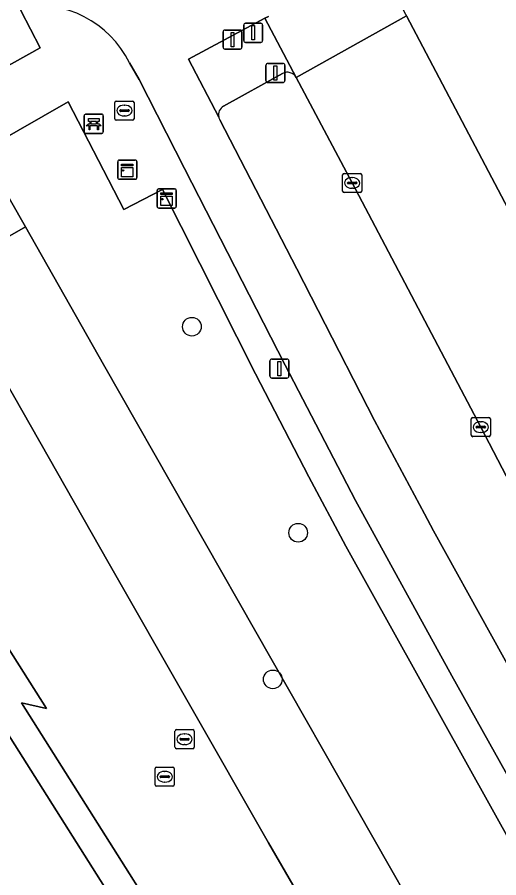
# Model space of a CAD drawing. Extents: x 158835 to 160077, y 386387 to 387778.
# Drawn here: x 159774.28 to 159799.48, y 387695.53 to 387740.59 of the extents above; entities that cross this region are included whole.
import ezdxf

# ---------------------------------------------------------------- set-up
doc = ezdxf.new("R2010")
doc.units = 0
for name, color, linetype in [('IMGEO_Bank', 7, 'Continuous'), ('IMGEO_Berm_groen', 7, 'Continuous'), ('IMGEO_Boom', 7, 'Continuous'), ('IMGEO_Drukknoppaal', 7, 'Continuous'), ('IMGEO_Fietspad_gesloten', 7, 'Continuous'), ('IMGEO_Groenvoorziening', 7, 'Continuous'), ('IMGEO_Hek', 7, 'Continuous'), ('IMGEO_Kast', 7, 'Continuous'), ('IMGEO_Kolk', 7, 'Continuous'), ('IMGEO_Lichtmast', 7, 'Continuous'), ('IMGEO_Pand', 7, 'Continuous'), ('IMGEO_Parkeervlak_gesloten', 7, 'Continuous'), ('IMGEO_Rijbaan_lokaal_open', 7, 'Continuous'), ('IMGEO_Rijbaan_regionaal_gesloten', 7, 'Continuous'), ('IMGEO_Rioolput', 7, 'Continuous'), ('IMGEO_Verkeersregelinstallatiepaal', 7, 'Continuous'), ('IMGEO_Voetpad_open', 7, 'Continuous')]:
    doc.layers.add(name, color=color, linetype=linetype)

msp = doc.modelspace()

# ---------------------------------------------------------------- linework, layer by layer
at = {"layer": 'IMGEO_Bank'}
for p, q in [((159777.781, 387734.588), (159777.781, 387735.429)), ((159777.781, 387735.429), (159777.781, 387734.588)), ((159777.856, 387735.513), (159778.697, 387735.513)), ((159778.697, 387735.513), (159777.856, 387735.513)), ((159778.09, 387735.019), (159778.09, 387735.125)), ((159778.134, 387735.125), (159778.134, 387735.019)), ((159778.422, 387735.131), (159778.14, 387735.131)), ((159778.428, 387735.019), (159778.428, 387735.125)), ((159778.472, 387735.125), (159778.472, 387735.019)), ((159778.781, 387735.438), (159778.781, 387734.597)), ((159778.781, 387734.597), (159778.781, 387735.438)), ((159778.478, 387734.911), (159778.085, 387734.911)), ((159778.14, 387735.013), (159778.422, 387735.013)), ((159778.706, 387734.513), (159777.865, 387734.513)), ((159777.865, 387734.513), (159778.706, 387734.513))]:
    msp.add_line(p, q, dxfattribs=at)
for points in [[(159778.084, 387735.131), (159777.998, 387735.131), (159777.998, 387735.292), (159778.561, 387735.292), (159778.561, 387735.131), (159778.478, 387735.131)], [(159778.028, 387734.911), (159777.886, 387734.911), (159777.998, 387735.013), (159778.084, 387735.013)], [(159778.078, 387734.904), (159778.078, 387734.697), (159778.035, 387734.697), (159778.035, 387734.904)], [(159778.478, 387735.013), (159778.561, 387735.013), (159778.673, 387734.911), (159778.534, 387734.911)], [(159778.528, 387734.904), (159778.528, 387734.697), (159778.484, 387734.697), (159778.484, 387734.904)]]:
    msp.add_lwpolyline(points, dxfattribs=at)
for centre, radius, start, end in [((159777.859, 387735.435), 0.0779, 92.4484, 184.2845), ((159777.859, 387735.435), 0.0779, 92.4484, 184.2845), ((159778.083, 387735.124), 0.00671, 2.8957, 87.1043), ((159778.14, 387735.124), 0.00671, 92.8957, 177.1043), ((159778.422, 387735.124), 0.00671, 2.8957, 87.1043), ((159778.479, 387735.124), 0.00671, 92.8957, 177.1043), ((159778.703, 387735.435), 0.0779, 2.4484, 94.2845), ((159778.703, 387735.435), 0.0779, 2.4484, 94.2845), ((159778.028, 387734.904), 0.00671, 2.8957, 87.1043), ((159778.085, 387734.904), 0.00671, 92.8957, 177.1043), ((159778.083, 387735.02), 0.00671, 272.8957, 357.1043), ((159778.14, 387735.02), 0.00671, 182.8957, 267.1043), ((159778.422, 387735.02), 0.00671, 272.8957, 357.1043), ((159778.479, 387735.02), 0.00671, 182.8957, 267.1043), ((159778.477, 387734.904), 0.00671, 2.8957, 87.1043), ((159778.534, 387734.904), 0.00671, 92.8957, 177.1043), ((159777.859, 387734.591), 0.0779, 182.4484, 274.2845), ((159777.859, 387734.591), 0.0779, 182.4484, 274.2845), ((159778.703, 387734.591), 0.0779, 272.4484, 4.2845), ((159778.703, 387734.591), 0.0779, 272.4484, 4.2845)]:
    msp.add_arc(centre, radius, start, end, dxfattribs=at)
at = {"layer": 'IMGEO_Berm_groen'}
msp.add_lwpolyline([(159747.737, 387723.138), (159768.138, 387734.793), (159770.973, 387736.441), (159772.621, 387737.399), (159775.468, 387738.998), (159774.469, 387740.954), (159774.36, 387741.167), (159774.053, 387741.099), (159773.569, 387740.968), (159772.787, 387740.664), (159771.996, 387740.357), (159770.773, 387739.679), (159713.044, 387706.549), (159714.448, 387704.093), (159727.067, 387711.313)], close=True, dxfattribs=at)
for points in [[(159794.621, 387740.733), (159794.657, 387740.658), (159806.821, 387717.533)], [(159788.165, 387737.649), (159785.077, 387735.937)], [(159806.225, 387704.615), (159802.315, 387711.884), (159798.539, 387719.13), (159791.806, 387731.914), (159788.875, 387737.434)], [(159784.884, 387735.22), (159788.916, 387727.414), (159790.028, 387725.242), (159792.975, 387719.482), (159795.583, 387714.591), (159796.063, 387713.69), (159802.161, 387702.665), (159806.757, 387694.576), (159807.769, 387692.795), (159817.438, 387677.018), (159817.955, 387676.175), (159829.85, 387657.415), (159833.038, 387652.388), (159835.33, 387648.736), (159843.141, 387636.429), (159852.453, 387621.756), (159863.98, 387603.593), (159874.975, 387586.268), (159880.809, 387577.075)]]:
    msp.add_lwpolyline(points, dxfattribs=at)
for centre, radius, start, end in [((159788.414, 387737.19), 0.522, 27.8419, 118.4637), ((159785.318, 387735.488), 0.509, 118.214, 193.7492), ((159785.335, 387735.493), 0.527, 193.8583, 211.2152)]:
    msp.add_arc(centre, radius, start, end, dxfattribs=at)
at = {"layer": 'IMGEO_Boom'}
for centre in [(159783.417, 387724.389), (159788.979, 387713.599), (159787.652, 387705.922)]:
    msp.add_circle(centre, 0.489, dxfattribs=at)
at = {"layer": 'IMGEO_Drukknoppaal'}
for p, q in [((159785.047, 387739.024), (159785.047, 387739.824)), ((159785.047, 387739.824), (159785.047, 387739.024)), ((159785.147, 387739.924), (159785.937, 387739.924)), ((159785.937, 387739.924), (159785.147, 387739.924)), ((159786.037, 387739.824), (159786.037, 387739.024)), ((159786.037, 387739.024), (159786.037, 387739.824)), ((159785.937, 387738.924), (159785.147, 387738.924)), ((159785.147, 387738.924), (159785.937, 387738.924))]:
    msp.add_line(p, q, dxfattribs=at)
msp.add_lwpolyline([(159785.467, 387739.799), (159785.617, 387739.799), (159785.617, 387739.049), (159785.467, 387739.049), (159785.467, 387739.799)], dxfattribs=at)
for centre, start, end in [((159785.147, 387739.824), 90, 180), ((159785.147, 387739.824), 90, 180), ((159785.937, 387739.824), 0, 90), ((159785.937, 387739.824), 360, 90), ((159785.147, 387739.024), 180, 270), ((159785.147, 387739.024), 180, 270), ((159785.937, 387739.024), 270, 0), ((159785.937, 387739.024), 270, 0)]:
    msp.add_arc(centre, 0.1, start, end, dxfattribs=at)
at = {"layer": 'IMGEO_Fietspad_gesloten'}
for points in [[(159784.823, 387735.367), (159783.235, 387738.39), (159787.242, 387740.551), (159787.419, 387740.637)], [(159780.151, 387738.209), (159780.655, 387737.335), (159783.039, 387732.666), (159788.294, 387722.376), (159791.972, 387715.284), (159797.019, 387706.102), (159803.726, 387694.112), (159806.338, 387689.746), (159815.623, 387674.5), (159818.276, 387670.315), (159826.023, 387658.1), (159833.006, 387647.118), (159879.811, 387573.352)], [(159874.975, 387586.268), (159863.98, 387603.593), (159852.453, 387621.756), (159843.141, 387636.429), (159835.33, 387648.736), (159833.038, 387652.388), (159829.85, 387657.415), (159817.955, 387676.175), (159817.438, 387677.018), (159807.769, 387692.795), (159806.757, 387694.576), (159802.161, 387702.665), (159796.063, 387713.69), (159795.583, 387714.591), (159792.975, 387719.482), (159790.028, 387725.242), (159788.916, 387727.414), (159784.884, 387735.22)]]:
    msp.add_lwpolyline(points, dxfattribs=at)
for centre, radius, start, end in [((159775.238, 387735.738), 5.5, 26.7011, 98.4352), ((159785.335, 387735.493), 0.527, 193.8583, 211.2152)]:
    msp.add_arc(centre, radius, start, end, dxfattribs=at)
at = {"layer": 'IMGEO_Groenvoorziening'}
msp.add_lwpolyline([(159826.345, 387654.607), (159816.771, 387669.751), (159812.278, 387676.931), (159804.103, 387690.368), (159801.538, 387694.795), (159791.466, 387712.89), (159789.53, 387716.531), (159786.741, 387721.915), (159781.878, 387731.579), (159779.861, 387730.53), (159776.933, 387736.16), (159773.004, 387733.906), (159772.89, 387734.085), (159772.336, 387733.768), (159772.479, 387733.518), (159774.703, 387729.611), (159778.798, 387722.415), (159796.446, 387691.409), (159813.243, 387664.198), (159820.688, 387651.388), (159823.288, 387646.913)], dxfattribs=at)
at = {"layer": 'IMGEO_Hek'}
for points in [[(159778.798, 387722.415), (159774.703, 387729.611), (159772.479, 387733.518)], [(159824.384, 387645.027), (159823.288, 387646.913), (159820.688, 387651.388), (159813.243, 387664.198), (159796.446, 387691.409), (159778.798, 387722.415)]]:
    msp.add_lwpolyline(points, dxfattribs=at)
at = {"layer": 'IMGEO_Kast'}
for p, q in [((159779.537, 387732.184), (159779.537, 387733.025)), ((159779.537, 387733.025), (159779.537, 387732.184)), ((159779.612, 387733.109), (159780.453, 387733.109)), ((159780.453, 387733.109), (159779.612, 387733.109)), ((159780.537, 387733.034), (159780.537, 387732.193)), ((159780.537, 387732.193), (159780.537, 387733.034)), ((159780.462, 387732.109), (159779.621, 387732.109)), ((159779.621, 387732.109), (159780.462, 387732.109)), ((159781.595, 387730.677), (159781.595, 387731.518)), ((159781.595, 387731.518), (159781.595, 387730.677)), ((159781.67, 387731.602), (159782.511, 387731.602)), ((159782.511, 387731.602), (159781.67, 387731.602)), ((159782.595, 387731.527), (159782.595, 387730.686)), ((159782.595, 387730.686), (159782.595, 387731.527)), ((159782.52, 387730.602), (159781.679, 387730.602)), ((159781.679, 387730.602), (159782.52, 387730.602))]:
    msp.add_line(p, q, dxfattribs=at)
for points in [[(159779.732, 387732.899), (159780.332, 387732.899), (159780.332, 387732.814), (159779.732, 387732.814), (159779.732, 387732.899)], [(159779.732, 387732.724), (159780.332, 387732.724), (159780.332, 387732.235), (159779.732, 387732.235), (159779.732, 387732.724)], [(159781.79, 387731.392), (159782.39, 387731.392), (159782.39, 387731.307), (159781.79, 387731.307), (159781.79, 387731.392)], [(159781.79, 387731.217), (159782.39, 387731.217), (159782.39, 387730.728), (159781.79, 387730.728), (159781.79, 387731.217)]]:
    msp.add_lwpolyline(points, dxfattribs=at)
for centre in [(159779.816, 387732.573), (159781.874, 387731.066)]:
    msp.add_circle(centre, 0.0377, dxfattribs=at)
for centre, start, end in [((159779.615, 387733.031), 92.4484, 184.2845), ((159779.615, 387733.031), 92.4484, 184.2845), ((159780.459, 387733.031), 2.4484, 94.2845), ((159780.459, 387733.031), 2.4484, 94.2845), ((159779.615, 387732.187), 182.4484, 274.2845), ((159779.615, 387732.187), 182.4484, 274.2845), ((159780.459, 387732.187), 272.4484, 4.2845), ((159780.459, 387732.187), 272.4484, 4.2845), ((159781.673, 387731.524), 92.4484, 184.2845), ((159781.673, 387731.524), 92.4484, 184.2845), ((159782.517, 387731.524), 2.4484, 94.2845), ((159782.517, 387731.524), 2.4484, 94.2845), ((159781.673, 387730.68), 182.4484, 274.2845), ((159781.673, 387730.68), 182.4484, 274.2845), ((159782.517, 387730.68), 272.4484, 4.2845), ((159782.517, 387730.68), 272.4484, 4.2845)]:
    msp.add_arc(centre, 0.0779, start, end, dxfattribs=at)
at = {"layer": 'IMGEO_Kolk'}
for p, q in [((159791.38, 387732.414), (159792.232, 387732.414)), ((159791.305, 387731.488), (159791.305, 387732.34)), ((159791.564, 387731.908), (159791.564, 387731.92)), ((159791.607, 387731.957), (159792.005, 387731.957)), ((159791.793, 387732.194), (159791.818, 387732.194)), ((159792.048, 387731.92), (159792.048, 387731.908)), ((159792.306, 387732.34), (159792.306, 387731.488)), ((159792.002, 387731.871), (159791.604, 387731.871)), ((159791.816, 387731.634), (159791.791, 387731.634)), ((159792.232, 387731.414), (159791.38, 387731.414)), ((159798.038, 387718.704), (159798.038, 387719.556)), ((159798.113, 387719.63), (159798.965, 387719.63)), ((159798.526, 387719.41), (159798.551, 387719.41)), ((159799.039, 387719.556), (159799.039, 387718.704)), ((159798.297, 387719.124), (159798.297, 387719.136)), ((159798.735, 387719.087), (159798.337, 387719.087)), ((159798.34, 387719.173), (159798.738, 387719.173)), ((159798.549, 387718.85), (159798.524, 387718.85)), ((159798.781, 387719.136), (159798.781, 387719.124)), ((159798.965, 387718.63), (159798.113, 387718.63)), ((159782.533, 387702.362), (159782.533, 387703.214)), ((159782.608, 387703.288), (159783.46, 387703.288)), ((159783.534, 387703.214), (159783.534, 387702.362)), ((159782.792, 387702.782), (159782.792, 387702.794)), ((159783.23, 387702.745), (159782.832, 387702.745)), ((159782.835, 387702.831), (159783.233, 387702.831)), ((159783.021, 387703.068), (159783.046, 387703.068)), ((159783.276, 387702.794), (159783.276, 387702.782)), ((159783.46, 387702.288), (159782.608, 387702.288)), ((159783.044, 387702.508), (159783.019, 387702.508))]:
    msp.add_line(p, q, dxfattribs=at)
for points in [[(159791.38, 387732.414), (159792.232, 387732.414)], [(159791.305, 387731.488), (159791.305, 387732.34)], [(159792.306, 387732.34), (159792.306, 387731.488)], [(159792.232, 387731.414), (159791.38, 387731.414)], [(159798.038, 387718.704), (159798.038, 387719.556)], [(159798.113, 387719.63), (159798.965, 387719.63)], [(159799.039, 387719.556), (159799.039, 387718.704)], [(159798.965, 387718.63), (159798.113, 387718.63)], [(159782.533, 387702.362), (159782.533, 387703.214)], [(159782.608, 387703.288), (159783.46, 387703.288)], [(159783.534, 387703.214), (159783.534, 387702.362)], [(159783.46, 387702.288), (159782.608, 387702.288)]]:
    msp.add_lwpolyline(points, dxfattribs=at)
for centre, radius, start, end in [((159791.382, 387732.338), 0.0765, 91.552, 178.448), ((159791.382, 387732.338), 0.0765, 91.552, 178.448), ((159792.23, 387732.338), 0.0765, 1.552, 88.448), ((159792.23, 387732.338), 0.0765, 1.552, 88.448), ((159791.604, 387731.917), 0.0403, 85.8775, 175.7526), ((159792.009, 387731.919), 0.0386, 1.7309, 96.639), ((159791.382, 387731.49), 0.0765, 181.552, 268.448), ((159791.382, 387731.49), 0.0765, 181.552, 268.448), ((159791.601, 387731.907), 0.0366, 178.938, 274.7102), ((159792.005, 387731.914), 0.043, 264.8664, 352.4533), ((159792.23, 387731.49), 0.0765, 271.552, 358.448), ((159792.23, 387731.49), 0.0765, 271.552, 358.448), ((159798.115, 387719.554), 0.0765, 91.552, 178.448), ((159798.115, 387719.554), 0.0765, 91.552, 178.448), ((159798.963, 387719.554), 0.0765, 1.552, 88.448), ((159798.963, 387719.554), 0.0765, 1.552, 88.448), ((159798.337, 387719.133), 0.0403, 85.8775, 175.7526), ((159798.334, 387719.123), 0.0366, 178.938, 274.7102), ((159798.738, 387719.13), 0.043, 264.8664, 352.4533), ((159798.742, 387719.135), 0.0386, 1.7309, 96.639), ((159798.115, 387718.706), 0.0765, 181.552, 268.448), ((159798.115, 387718.706), 0.0765, 181.552, 268.448), ((159798.963, 387718.706), 0.0765, 271.552, 358.448), ((159798.963, 387718.706), 0.0765, 271.552, 358.448), ((159782.61, 387703.212), 0.0765, 91.552, 178.448), ((159782.61, 387703.212), 0.0765, 91.552, 178.448), ((159783.458, 387703.212), 0.0765, 1.552, 88.448), ((159783.458, 387703.212), 0.0765, 1.552, 88.448), ((159782.832, 387702.791), 0.0403, 85.8775, 175.7526), ((159782.829, 387702.781), 0.0366, 178.938, 274.7102), ((159783.233, 387702.788), 0.043, 264.8664, 352.4533), ((159783.237, 387702.793), 0.0386, 1.7309, 96.639), ((159782.61, 387702.364), 0.0765, 181.552, 268.448), ((159782.61, 387702.364), 0.0765, 181.552, 268.448), ((159783.458, 387702.364), 0.0765, 271.552, 358.448), ((159783.458, 387702.364), 0.0765, 271.552, 358.448)]:
    msp.add_arc(centre, radius, start, end, dxfattribs=at)
for centre, major_axis, ratio, start_param, end_param in [((159791.792, 387731.914), (-0.387, 0.002), 0.722429, 4.712389, 7.853982), ((159791.817, 387731.914), (-0.39, 0.002), 0.717154, 1.570796, 4.712389), ((159798.525, 387719.13), (-0.387, 0.002), 0.722429, 4.712389, 7.853982), ((159798.55, 387719.13), (-0.39, 0.002), 0.717154, 1.570796, 4.712389), ((159783.02, 387702.788), (-0.387, 0.002), 0.722429, 4.712389, 7.853982), ((159783.045, 387702.788), (-0.39, 0.002), 0.717154, 1.570796, 4.712389)]:
    msp.add_ellipse(centre, major_axis=major_axis, ratio=ratio, start_param=start_param, end_param=end_param, dxfattribs=at)
at = {"layer": 'IMGEO_Lichtmast'}
for p, q in [((159787.503, 387721.795), (159787.503, 387722.595)), ((159787.503, 387722.595), (159787.503, 387721.795)), ((159787.603, 387722.695), (159788.393, 387722.695)), ((159788.393, 387722.695), (159787.603, 387722.695)), ((159788.493, 387722.595), (159788.493, 387721.795)), ((159788.493, 387721.795), (159788.493, 387722.595)), ((159788.393, 387721.695), (159787.603, 387721.695)), ((159787.603, 387721.695), (159788.393, 387721.695))]:
    msp.add_line(p, q, dxfattribs=at)
msp.add_lwpolyline([(159787.923, 387722.57), (159788.073, 387722.57), (159788.073, 387721.82), (159787.923, 387721.82), (159787.923, 387722.57)], dxfattribs=at)
for centre, start, end in [((159787.603, 387722.595), 90, 180), ((159787.603, 387722.595), 90, 180), ((159788.393, 387722.595), 0, 90), ((159788.393, 387722.595), 360, 90), ((159787.603, 387721.795), 180, 270), ((159787.603, 387721.795), 180, 270), ((159788.393, 387721.795), 270, 0), ((159788.393, 387721.795), 270, 0)]:
    msp.add_arc(centre, 0.1, start, end, dxfattribs=at)
at = {"layer": 'IMGEO_Pand'}
msp.add_lwpolyline([(159765.293, 387716.503), (159747.329, 387706.087), (159743.113, 387703.642), (159742.412, 387704.854), (159732.566, 387699.157), (159762.112, 387640.672), (159762.238, 387640.745), (159764.974, 387642.33), (159773.063, 387647.016), (159773.589, 387647.321), (159774.9, 387648.081), (159777.252, 387644.019), (159782.411, 387647.008), (159779.523, 387651.993), (159798.927, 387663.23)], close=True, dxfattribs=at)
at = {"layer": 'IMGEO_Parkeervlak_gesloten'}
msp.add_lwpolyline([(159813.243, 387664.198), (159796.446, 387691.409), (159778.798, 387722.415), (159774.703, 387729.611), (159770.43, 387727.179), (159779.087, 387711.968), (159787.421, 387697.357), (159794.69, 387684.835), (159801.058, 387674.374), (159805.415, 387667.385), (159811.135, 387658.237), (159816.93, 387649.032), (159820.688, 387651.388)], close=True, dxfattribs=at)
at = {"layer": 'IMGEO_Rijbaan_lokaal_open'}
for points in [[(159825.535, 387643.047), (159795.946, 387624.42), (159793.565, 387628.202), (159823.288, 387646.913), (159820.688, 387651.388), (159816.93, 387649.032), (159811.135, 387658.237), (159805.415, 387667.385), (159801.058, 387674.374), (159794.69, 387684.835), (159787.421, 387697.357), (159779.087, 387711.968), (159770.43, 387727.179), (159774.703, 387729.611), (159772.479, 387733.518), (159727.91, 387707.968)], [(159732.566, 387699.157), (159742.412, 387704.854), (159741.126, 387705.21), (159746.959, 387708.617), (159746.622, 387707.307), (159765.821, 387718.43), (159771.883, 387708.799), (159772.178, 387710.107), (159775.807, 387704.388), (159774.494, 387704.7), (159786.306, 387685.978), (159786.59, 387687.285), (159790.221, 387681.563), (159788.908, 387681.854), (159800.729, 387663.076)]]:
    msp.add_lwpolyline(points, dxfattribs=at)
at = {"layer": 'IMGEO_Rijbaan_regionaal_gesloten'}
for points in [[(159787.419, 387740.637), (159787.242, 387740.551), (159788.875, 387737.434), (159794.657, 387740.658), (159794.621, 387740.733), (159792.996, 387743.815), (159790.991, 387747.715), (159790.93, 387747.809)], [(159806.821, 387717.533), (159794.657, 387740.658), (159788.875, 387737.434), (159791.806, 387731.914), (159798.539, 387719.13), (159802.315, 387711.884), (159806.225, 387704.615)]]:
    msp.add_lwpolyline(points, dxfattribs=at)
at = {"layer": 'IMGEO_Rioolput'}
for p, q in [((159779.387, 387735.278), (159779.387, 387736.13)), ((159779.462, 387736.204), (159780.314, 387736.204)), ((159779.875, 387735.984), (159779.9, 387735.984)), ((159780.388, 387736.13), (159780.388, 387735.278)), ((159779.646, 387735.698), (159779.646, 387735.71)), ((159780.084, 387735.661), (159779.686, 387735.661)), ((159779.689, 387735.747), (159780.087, 387735.747)), ((159780.13, 387735.71), (159780.13, 387735.698)), ((159780.314, 387735.204), (159779.462, 387735.204)), ((159779.898, 387735.424), (159779.873, 387735.424)), ((159781.571, 387701.323), (159782.423, 387701.323)), ((159781.496, 387700.397), (159781.496, 387701.249)), ((159781.755, 387700.817), (159781.755, 387700.829)), ((159781.798, 387700.866), (159782.196, 387700.866)), ((159781.984, 387701.103), (159782.009, 387701.103)), ((159782.239, 387700.829), (159782.239, 387700.817)), ((159782.497, 387701.249), (159782.497, 387700.397)), ((159782.193, 387700.78), (159781.795, 387700.78)), ((159782.007, 387700.543), (159781.982, 387700.543)), ((159782.423, 387700.323), (159781.571, 387700.323))]:
    msp.add_line(p, q, dxfattribs=at)
for points in [[(159779.387, 387735.278), (159779.387, 387736.13)], [(159779.462, 387736.204), (159780.314, 387736.204)], [(159780.388, 387736.13), (159780.388, 387735.278)], [(159780.314, 387735.204), (159779.462, 387735.204)], [(159781.571, 387701.323), (159782.423, 387701.323)], [(159781.496, 387700.397), (159781.496, 387701.249)], [(159782.497, 387701.249), (159782.497, 387700.397)], [(159782.423, 387700.323), (159781.571, 387700.323)]]:
    msp.add_lwpolyline(points, dxfattribs=at)
for centre, radius, start, end in [((159779.464, 387736.128), 0.0765, 91.552, 178.448), ((159779.464, 387736.128), 0.0765, 91.552, 178.448), ((159780.312, 387736.128), 0.0765, 1.552, 88.448), ((159780.312, 387736.128), 0.0765, 1.552, 88.448), ((159779.686, 387735.707), 0.0403, 85.8775, 175.7526), ((159779.683, 387735.697), 0.0366, 178.938, 274.7102), ((159780.087, 387735.704), 0.043, 264.8664, 352.4533), ((159780.091, 387735.709), 0.0386, 1.7309, 96.639), ((159779.464, 387735.28), 0.0765, 181.552, 268.448), ((159779.464, 387735.28), 0.0765, 181.552, 268.448), ((159780.312, 387735.28), 0.0765, 271.552, 358.448), ((159780.312, 387735.28), 0.0765, 271.552, 358.448), ((159781.573, 387701.247), 0.0765, 91.552, 178.448), ((159781.573, 387701.247), 0.0765, 91.552, 178.448), ((159782.421, 387701.247), 0.0765, 1.552, 88.448), ((159782.421, 387701.247), 0.0765, 1.552, 88.448), ((159781.795, 387700.826), 0.0403, 85.8775, 175.7526), ((159781.792, 387700.816), 0.0366, 178.938, 274.7102), ((159782.196, 387700.823), 0.043, 264.8664, 352.4533), ((159782.2, 387700.828), 0.0386, 1.7309, 96.639), ((159781.573, 387700.399), 0.0765, 181.552, 268.448), ((159781.573, 387700.399), 0.0765, 181.552, 268.448), ((159782.421, 387700.399), 0.0765, 271.552, 358.448), ((159782.421, 387700.399), 0.0765, 271.552, 358.448)]:
    msp.add_arc(centre, radius, start, end, dxfattribs=at)
for centre, major_axis, ratio, start_param, end_param in [((159779.874, 387735.704), (-0.387, 0.002), 0.722429, 4.712389, 7.853982), ((159779.899, 387735.704), (-0.39, 0.002), 0.717154, 1.570796, 4.712389), ((159781.983, 387700.823), (-0.387, 0.002), 0.722429, 4.712389, 7.853982), ((159782.008, 387700.823), (-0.39, 0.002), 0.717154, 1.570796, 4.712389)]:
    msp.add_ellipse(centre, major_axis=major_axis, ratio=ratio, start_param=start_param, end_param=end_param, dxfattribs=at)
at = {"layer": 'IMGEO_Verkeersregelinstallatiepaal'}
for p, q in [((159786.127, 387739.378), (159786.127, 387740.178)), ((159786.127, 387740.178), (159786.127, 387739.378)), ((159786.227, 387740.278), (159787.017, 387740.278)), ((159787.017, 387740.278), (159786.227, 387740.278)), ((159787.117, 387740.178), (159787.117, 387739.378)), ((159787.117, 387739.378), (159787.117, 387740.178)), ((159787.017, 387739.278), (159786.227, 387739.278)), ((159786.227, 387739.278), (159787.017, 387739.278)), ((159787.291, 387737.274), (159787.291, 387738.074)), ((159787.291, 387738.074), (159787.291, 387737.274)), ((159787.391, 387738.174), (159788.181, 387738.174)), ((159788.181, 387738.174), (159787.391, 387738.174)), ((159788.281, 387738.074), (159788.281, 387737.274)), ((159788.281, 387737.274), (159788.281, 387738.074)), ((159788.181, 387737.174), (159787.391, 387737.174)), ((159787.391, 387737.174), (159788.181, 387737.174))]:
    msp.add_line(p, q, dxfattribs=at)
for points in [[(159786.547, 387740.153), (159786.697, 387740.153), (159786.697, 387739.403), (159786.547, 387739.403), (159786.547, 387740.153)], [(159787.711, 387738.049), (159787.861, 387738.049), (159787.861, 387737.299), (159787.711, 387737.299), (159787.711, 387738.049)]]:
    msp.add_lwpolyline(points, dxfattribs=at)
for centre, start, end in [((159786.227, 387740.178), 90, 180), ((159786.227, 387740.178), 90, 180), ((159787.017, 387740.178), 0, 90), ((159787.017, 387740.178), 360, 90), ((159786.227, 387739.378), 180, 270), ((159786.227, 387739.378), 180, 270), ((159787.017, 387739.378), 270, 0), ((159787.017, 387739.378), 270, 0), ((159787.391, 387738.074), 90, 180), ((159787.391, 387738.074), 90, 180), ((159788.181, 387738.074), 0, 90), ((159788.181, 387738.074), 360, 90), ((159787.391, 387737.274), 180, 270), ((159787.391, 387737.274), 180, 270), ((159788.181, 387737.274), 270, 0), ((159788.181, 387737.274), 270, 0)]:
    msp.add_arc(centre, 0.1, start, end, dxfattribs=at)
at = {"layer": 'IMGEO_Voetpad_open'}
for points in [[(159774.431, 387741.178), (159774.395, 387741.173), (159774.36, 387741.167), (159774.469, 387740.954), (159775.468, 387738.998), (159772.621, 387737.399), (159770.973, 387736.441), (159772.336, 387733.768), (159772.89, 387734.085), (159773.004, 387733.906), (159776.933, 387736.16), (159779.861, 387730.53), (159781.878, 387731.579), (159786.741, 387721.915), (159789.53, 387716.531), (159791.466, 387712.89), (159801.538, 387694.795), (159804.103, 387690.368), (159812.278, 387676.931), (159816.771, 387669.751), (159826.345, 387654.607), (159831.762, 387646.265), (159859.272, 387602.912), (159879.426, 387571.152)], [(159787.242, 387740.551), (159783.235, 387738.39), (159784.823, 387735.367)], [(159788.875, 387737.434), (159787.242, 387740.551)], [(159780.655, 387737.335), (159780.151, 387738.209)], [(159879.811, 387573.352), (159833.006, 387647.118), (159826.023, 387658.1), (159818.276, 387670.315), (159815.623, 387674.5), (159806.338, 387689.746), (159803.726, 387694.112), (159797.019, 387706.102), (159791.972, 387715.284), (159788.294, 387722.376), (159783.039, 387732.666), (159780.655, 387737.335)], [(159785.077, 387735.937), (159788.165, 387737.649)], [(159800.729, 387663.076), (159788.908, 387681.854), (159790.221, 387681.563), (159786.59, 387687.285), (159786.306, 387685.978), (159774.494, 387704.7), (159775.807, 387704.388), (159772.178, 387710.107), (159771.883, 387708.799), (159765.821, 387718.43), (159746.622, 387707.307), (159746.959, 387708.617), (159741.126, 387705.21), (159742.412, 387704.854), (159743.113, 387703.642), (159747.329, 387706.087), (159765.293, 387716.503), (159798.927, 387663.23)]]:
    msp.add_lwpolyline(points, dxfattribs=at)
for centre, radius, start, end in [((159775.238, 387735.738), 5.5, 26.7011, 98.4352), ((159788.414, 387737.19), 0.522, 27.8419, 118.4637), ((159785.318, 387735.488), 0.509, 118.214, 193.7492)]:
    msp.add_arc(centre, radius, start, end, dxfattribs=at)

doc.saveas('drawing.dxf')
